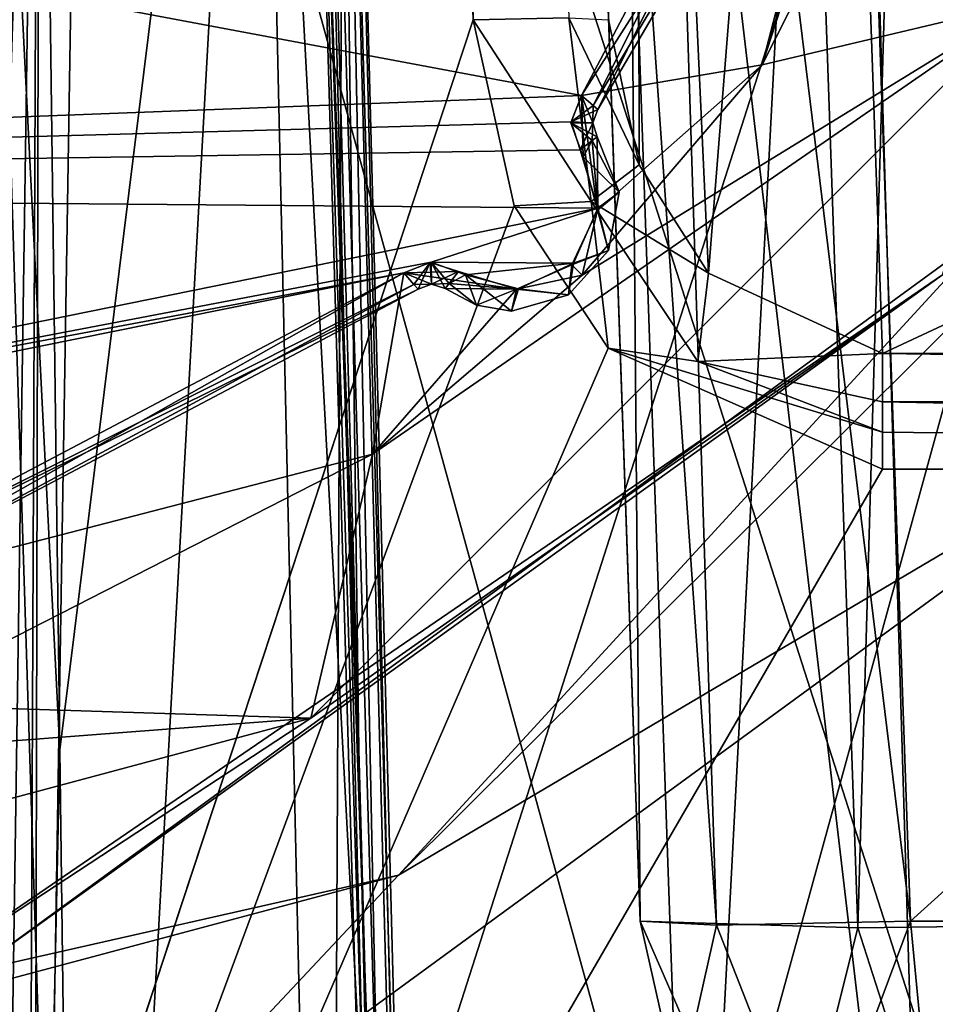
# Model space of a CAD drawing. Header units: inches. Extents: x -10 to 10, y -2.3 to 4.3.
# Tile 607 of 656: x -2.496 to -2.158, y 0.138 to 0.502. Entities that reach past the tile are written whole.
import ezdxf

# ---------------------------------------------------------------- set-up
doc = ezdxf.new("R2010")
doc.units = ezdxf.units.IN
doc.header["$LTSCALE"] = 65.185185
doc.header["$MEASUREMENT"] = 0
for name, color, linetype in [('11790', 7, 'CONTINUOUS'), ('11887', 7, 'CONTINUOUS'), ('11891', 7, 'CONTINUOUS'), ('11892', 7, 'CONTINUOUS'), ('11893', 7, 'CONTINUOUS'), ('11894', 7, 'CONTINUOUS'), ('11914', 7, 'CONTINUOUS'), ('11915', 7, 'CONTINUOUS'), ('11916', 7, 'CONTINUOUS'), ('11917', 7, 'CONTINUOUS'), ('11918', 7, 'CONTINUOUS'), ('11919', 7, 'CONTINUOUS'), ('11920', 7, 'CONTINUOUS'), ('11921', 7, 'CONTINUOUS'), ('11960', 7, 'CONTINUOUS'), ('11961', 7, 'CONTINUOUS'), ('11962', 7, 'CONTINUOUS'), ('11963', 7, 'CONTINUOUS'), ('11964', 7, 'CONTINUOUS'), ('11965', 7, 'CONTINUOUS'), ('11966', 7, 'CONTINUOUS'), ('12142', 7, 'CONTINUOUS'), ('12143', 7, 'CONTINUOUS'), ('12144', 7, 'CONTINUOUS'), ('12145', 7, 'CONTINUOUS'), ('12176', 7, 'CONTINUOUS'), ('12221', 7, 'CONTINUOUS'), ('12222', 7, 'CONTINUOUS'), ('5902', 7, 'CONTINUOUS'), ('5905', 7, 'CONTINUOUS'), ('5913', 7, 'CONTINUOUS'), ('5914', 7, 'CONTINUOUS'), ('5917', 7, 'CONTINUOUS'), ('5918', 7, 'CONTINUOUS'), ('674', 7, 'CONTINUOUS'), ('675', 7, 'CONTINUOUS'), ('676', 7, 'CONTINUOUS'), ('6895', 7, 'CONTINUOUS'), ('6898', 7, 'CONTINUOUS'), ('6899', 7, 'CONTINUOUS'), ('6902', 7, 'CONTINUOUS'), ('6910', 7, 'CONTINUOUS'), ('6911', 7, 'CONTINUOUS'), ('695', 7, 'CONTINUOUS'), ('8585', 7, 'CONTINUOUS'), ('8594', 7, 'CONTINUOUS'), ('9749', 7, 'CONTINUOUS'), ('9756', 7, 'CONTINUOUS'), ('9757', 7, 'CONTINUOUS'), ('9758', 7, 'CONTINUOUS'), ('9791', 7, 'CONTINUOUS'), ('9894', 7, 'CONTINUOUS')]:
    doc.layers.add(name, color=color, linetype=linetype)

msp = doc.modelspace()

# ---------------------------------------------------------------- linework, layer by layer
at = {"layer": '11790', "linetype": 'Continuous'}
msp.add_3dface([(-2.48158, 0.05218, 9.63719), (-1.85617, -0.36171, 9.65166), (-2.05467, 0.36413, 9.6263), (-2.48158, 0.05218, 9.63719)], dxfattribs=at)
at = {"layer": '11887', "linetype": 'Continuous'}
for points in [[(-2.35609, 0.18595, 9.66152), (-2.06695, 0.47361, 9.65058), (-2.13632, 0.42519, 9.72278), (-2.35609, 0.18595, 9.66152)], [(-2.35609, 0.18595, 9.66152), (-2.05467, 0.36413, 9.6263), (-2.06695, 0.47361, 9.65058), (-2.35609, 0.18595, 9.66152)], [(-2.51312, 0.15043, 9.73365), (-2.35609, 0.18595, 9.66152), (-2.13632, 0.42519, 9.72278), (-2.51312, 0.15043, 9.73365)], [(-2.48158, 0.05218, 9.63719), (-2.05467, 0.36413, 9.6263), (-2.35609, 0.18595, 9.66152), (-2.48158, 0.05218, 9.63719)], [(-2.74995, 0.08078, 9.66552), (-2.35609, 0.18595, 9.66152), (-2.51312, 0.15043, 9.73365), (-2.74995, 0.08078, 9.66552)], [(-2.74995, 0.08078, 9.66552), (-2.48158, 0.05218, 9.63719), (-2.35609, 0.18595, 9.66152), (-2.74995, 0.08078, 9.66552)]]:
    msp.add_3dface(points, dxfattribs=at)
at = {"layer": '11891', "linetype": 'Continuous'}
for points in [[(-2.22179, 0.48546, 9.95), (-2.09657, 0.87, 9.95), (-2.16272, 0.71264, 9.95), (-2.22179, 0.48546, 9.95)], [(-2.28852, 0.47414, 9.95), (-2.22179, 0.48546, 9.95), (-2.16272, 0.71264, 9.95), (-2.28852, 0.47414, 9.95)], [(-2.2826, 0.43175, 9.95), (-2.22179, 0.48546, 9.95), (-2.28852, 0.47414, 9.95), (-2.2826, 0.43175, 9.95)], [(-2.28827, 0.40764, 9.95), (-2.22179, 0.48546, 9.95), (-2.2826, 0.43175, 9.95), (-2.28827, 0.40764, 9.95)], [(-2.29246, 0.46404, 9.95), (-2.28787, 0.45139, 9.95), (-2.28852, 0.47414, 9.95), (-2.29246, 0.46404, 9.95)], [(-2.28787, 0.45139, 9.95), (-2.2826, 0.43175, 9.95), (-2.28852, 0.47414, 9.95), (-2.28787, 0.45139, 9.95)], [(-2.29214, 0.41152, 9.95), (-2.28827, 0.40764, 9.95), (-2.2826, 0.43175, 9.95), (-2.29214, 0.41152, 9.95)], [(-2.34441, 0.41237, 9.95), (-2.35414, 0.40852, 9.95), (-2.33396, 0.40905, 9.95), (-2.34441, 0.41237, 9.95)], [(-2.31249, 0.40249, 9.95), (-2.28827, 0.40764, 9.95), (-2.29214, 0.41152, 9.95), (-2.31249, 0.40249, 9.95)], [(-2.59264, 0.28272, 9.95), (-2.36569, 0.34156, 9.95), (-2.35414, 0.40852, 9.95), (-2.59264, 0.28272, 9.95)], [(-2.35414, 0.40852, 9.95), (-2.36569, 0.34156, 9.95), (-2.31249, 0.40249, 9.95), (-2.35414, 0.40852, 9.95)], [(-2.36569, 0.34156, 9.95), (-2.28827, 0.40764, 9.95), (-2.31249, 0.40249, 9.95), (-2.36569, 0.34156, 9.95)], [(-2.33396, 0.40905, 9.95), (-2.35414, 0.40852, 9.95), (-2.31249, 0.40249, 9.95), (-2.33396, 0.40905, 9.95)], [(-2.54684, 0.249, 9.95), (-2.36569, 0.34156, 9.95), (-2.59264, 0.28272, 9.95), (-2.54684, 0.249, 9.95)]]:
    msp.add_3dface(points, dxfattribs=at)
at = {"layer": '11892', "linetype": 'Continuous'}
for points in [[(-2.0271, 0.87, 9.92193), (-2.22179, 0.48546, 9.95), (-2.12395, 0.50855, 9.92193), (-2.0271, 0.87, 9.92193)], [(-2.0271, 0.87, 9.92193), (-2.09657, 0.87, 9.95), (-2.22179, 0.48546, 9.95), (-2.0271, 0.87, 9.92193)], [(-2.12395, 0.50855, 9.92193), (-2.38855, 0.24395, 9.92193), (-2.15503, 0.40786, 9.85349), (-2.12395, 0.50855, 9.92193)], [(-2.36569, 0.34156, 9.95), (-2.38855, 0.24395, 9.92193), (-2.12395, 0.50855, 9.92193), (-2.36569, 0.34156, 9.95)], [(-2.28827, 0.40764, 9.95), (-2.36569, 0.34156, 9.95), (-2.12395, 0.50855, 9.92193), (-2.28827, 0.40764, 9.95)], [(-2.22179, 0.48546, 9.95), (-2.28827, 0.40764, 9.95), (-2.12395, 0.50855, 9.92193), (-2.22179, 0.48546, 9.95)], [(-2.15503, 0.40786, 9.85349), (-2.38855, 0.24395, 9.92193), (-2.5345, 0.14811, 9.85349), (-2.15503, 0.40786, 9.85349)], [(-2.36569, 0.34156, 9.95), (-2.54684, 0.249, 9.95), (-2.38855, 0.24395, 9.92193), (-2.36569, 0.34156, 9.95)], [(-2.54684, 0.249, 9.95), (-2.74743, 0.21658, 9.95), (-2.38855, 0.24395, 9.92193), (-2.54684, 0.249, 9.95)], [(-2.38855, 0.24395, 9.92193), (-2.75, 0.1471, 9.92193), (-2.5345, 0.14811, 9.85349), (-2.38855, 0.24395, 9.92193)], [(-2.74743, 0.21658, 9.95), (-2.75, 0.1471, 9.92193), (-2.38855, 0.24395, 9.92193), (-2.74743, 0.21658, 9.95)]]:
    msp.add_3dface(points, dxfattribs=at)
at = {"layer": '11893', "linetype": 'Continuous'}
for points in [[(-2.51312, 0.15043, 9.73365), (-2.13632, 0.42519, 9.72278), (-2.15503, 0.40786, 9.85349), (-2.51312, 0.15043, 9.73365)], [(-2.51312, 0.15043, 9.73365), (-2.15503, 0.40786, 9.85349), (-2.5345, 0.14811, 9.85349), (-2.51312, 0.15043, 9.73365)]]:
    msp.add_3dface(points, dxfattribs=at)
at = {"layer": '11894', "linetype": 'Continuous'}
for points in [[(-2.59264, 0.28272, 9.95), (-2.35414, 0.40852, 9.95), (-2.59057, 0.27499, 9.958), (-2.59264, 0.28272, 9.95)], [(-2.59057, 0.27499, 9.958), (-2.35414, 0.40852, 9.95), (-2.35046, 0.40423, 9.95234), (-2.59057, 0.27499, 9.958)], [(-2.34893, 0.40245, 9.958), (-2.59057, 0.27499, 9.958), (-2.35046, 0.40423, 9.95234), (-2.34893, 0.40245, 9.958)]]:
    msp.add_3dface(points, dxfattribs=at)
at = {"layer": '11914', "linetype": 'Continuous'}
for points in [[(-2.28852, 0.47414, 9.95), (-2.16272, 0.71264, 9.95), (-2.28423, 0.47046, 9.95234), (-2.28852, 0.47414, 9.95)], [(-2.28423, 0.47046, 9.95234), (-2.16272, 0.71264, 9.95), (-2.28245, 0.46893, 9.958), (-2.28423, 0.47046, 9.95234)], [(-2.28245, 0.46893, 9.958), (-2.16272, 0.71264, 9.95), (-2.1723, 0.65617, 9.958), (-2.28245, 0.46893, 9.958)]]:
    msp.add_3dface(points, dxfattribs=at)
at = {"layer": '11915', "linetype": 'Continuous'}
for points in [[(-2.29246, 0.46404, 9.95), (-2.28852, 0.47414, 9.95), (-2.28438, 0.46394, 9.958), (-2.29246, 0.46404, 9.95)], [(-2.28852, 0.47414, 9.95), (-2.28423, 0.47046, 9.95234), (-2.28438, 0.46394, 9.958), (-2.28852, 0.47414, 9.95)], [(-2.28423, 0.47046, 9.95234), (-2.28245, 0.46893, 9.958), (-2.28438, 0.46394, 9.958), (-2.28423, 0.47046, 9.95234)], [(-2.28272, 0.45884, 9.958), (-2.29246, 0.46404, 9.95), (-2.28438, 0.46394, 9.958), (-2.28272, 0.45884, 9.958)], [(-2.28457, 0.45741, 9.95234), (-2.29246, 0.46404, 9.95), (-2.28272, 0.45884, 9.958), (-2.28457, 0.45741, 9.95234)], [(-2.28787, 0.45139, 9.95), (-2.29246, 0.46404, 9.95), (-2.28457, 0.45741, 9.95234), (-2.28787, 0.45139, 9.95)]]:
    msp.add_3dface(points, dxfattribs=at)
at = {"layer": '11916', "linetype": 'Continuous'}
for points in [[(-2.28457, 0.45741, 9.95234), (-2.28272, 0.45884, 9.958), (-2.2746, 0.4384, 9.958), (-2.28457, 0.45741, 9.95234)], [(-2.28787, 0.45139, 9.95), (-2.28457, 0.45741, 9.95234), (-2.2746, 0.4384, 9.958), (-2.28787, 0.45139, 9.95)], [(-2.2826, 0.43175, 9.95), (-2.28787, 0.45139, 9.95), (-2.2746, 0.4384, 9.958), (-2.2826, 0.43175, 9.95)], [(-2.27851, 0.41675, 9.958), (-2.2826, 0.43175, 9.95), (-2.2746, 0.4384, 9.958), (-2.27851, 0.41675, 9.958)], [(-2.29214, 0.41152, 9.95), (-2.2826, 0.43175, 9.95), (-2.27851, 0.41675, 9.958), (-2.29214, 0.41152, 9.95)], [(-2.29327, 0.40045, 9.958), (-2.29214, 0.41152, 9.95), (-2.27851, 0.41675, 9.958), (-2.29327, 0.40045, 9.958)], [(-2.31249, 0.40249, 9.95), (-2.29214, 0.41152, 9.95), (-2.29327, 0.40045, 9.958), (-2.31249, 0.40249, 9.95)], [(-2.33396, 0.40905, 9.95), (-2.31249, 0.40249, 9.95), (-2.33741, 0.40457, 9.95234), (-2.33396, 0.40905, 9.95)], [(-2.33741, 0.40457, 9.95234), (-2.31249, 0.40249, 9.95), (-2.33884, 0.40272, 9.958), (-2.33741, 0.40457, 9.95234)], [(-2.33884, 0.40272, 9.958), (-2.31249, 0.40249, 9.95), (-2.32732, 0.39654, 9.958), (-2.33884, 0.40272, 9.958)], [(-2.32732, 0.39654, 9.958), (-2.31249, 0.40249, 9.95), (-2.31442, 0.3944, 9.958), (-2.32732, 0.39654, 9.958)], [(-2.31442, 0.3944, 9.958), (-2.31249, 0.40249, 9.95), (-2.29327, 0.40045, 9.958), (-2.31442, 0.3944, 9.958)]]:
    msp.add_3dface(points, dxfattribs=at)
at = {"layer": '11917', "linetype": 'Continuous'}
for points in [[(-2.35414, 0.40852, 9.95), (-2.34441, 0.41237, 9.95), (-2.35046, 0.40423, 9.95234), (-2.35414, 0.40852, 9.95)], [(-2.34441, 0.41237, 9.95), (-2.34893, 0.40245, 9.958), (-2.35046, 0.40423, 9.95234), (-2.34441, 0.41237, 9.95)], [(-2.34893, 0.40245, 9.958), (-2.34441, 0.41237, 9.95), (-2.34394, 0.40438, 9.958), (-2.34893, 0.40245, 9.958)], [(-2.34441, 0.41237, 9.95), (-2.33396, 0.40905, 9.95), (-2.34394, 0.40438, 9.958), (-2.34441, 0.41237, 9.95)], [(-2.33396, 0.40905, 9.95), (-2.33741, 0.40457, 9.95234), (-2.34394, 0.40438, 9.958), (-2.33396, 0.40905, 9.95)], [(-2.33741, 0.40457, 9.95234), (-2.33884, 0.40272, 9.958), (-2.34394, 0.40438, 9.958), (-2.33741, 0.40457, 9.95234)]]:
    msp.add_3dface(points, dxfattribs=at)
at = {"layer": '11918', "linetype": 'Continuous'}
for points in [[(-2.34893, 0.40245, 10.127), (-2.34394, 0.40438, 9.958), (-2.34394, 0.40438, 10.127), (-2.34893, 0.40245, 10.127)], [(-2.34893, 0.40245, 9.958), (-2.34394, 0.40438, 9.958), (-2.34893, 0.40245, 10.127), (-2.34893, 0.40245, 9.958)], [(-2.34394, 0.40438, 9.958), (-2.33884, 0.40272, 9.958), (-2.34394, 0.40438, 10.127), (-2.34394, 0.40438, 9.958)], [(-2.33884, 0.40272, 9.958), (-2.33884, 0.40272, 10.127), (-2.34394, 0.40438, 10.127), (-2.33884, 0.40272, 9.958)]]:
    msp.add_3dface(points, dxfattribs=at)
at = {"layer": '11919', "linetype": 'Continuous'}
for points in [[(-2.35414, 0.40852, 10.135), (-2.34394, 0.40438, 10.127), (-2.34404, 0.41246, 10.135), (-2.35414, 0.40852, 10.135)], [(-2.33139, 0.40787, 10.135), (-2.34404, 0.41246, 10.135), (-2.33741, 0.40457, 10.13266), (-2.33139, 0.40787, 10.135)], [(-2.34404, 0.41246, 10.135), (-2.33884, 0.40272, 10.127), (-2.33741, 0.40457, 10.13266), (-2.34404, 0.41246, 10.135)], [(-2.34394, 0.40438, 10.127), (-2.33884, 0.40272, 10.127), (-2.34404, 0.41246, 10.135), (-2.34394, 0.40438, 10.127)], [(-2.35046, 0.40423, 10.13266), (-2.34394, 0.40438, 10.127), (-2.35414, 0.40852, 10.135), (-2.35046, 0.40423, 10.13266)], [(-2.34893, 0.40245, 10.127), (-2.34394, 0.40438, 10.127), (-2.35046, 0.40423, 10.13266), (-2.34893, 0.40245, 10.127)]]:
    msp.add_3dface(points, dxfattribs=at)
at = {"layer": '11920', "linetype": 'Continuous'}
for points in [[(-2.35046, 0.40423, 10.13266), (-2.35414, 0.40852, 10.135), (-2.59264, 0.28272, 10.135), (-2.35046, 0.40423, 10.13266)], [(-2.34893, 0.40245, 10.127), (-2.35046, 0.40423, 10.13266), (-2.59264, 0.28272, 10.135), (-2.34893, 0.40245, 10.127)], [(-2.59057, 0.27499, 10.127), (-2.34893, 0.40245, 10.127), (-2.59264, 0.28272, 10.135), (-2.59057, 0.27499, 10.127)]]:
    msp.add_3dface(points, dxfattribs=at)
at = {"layer": '11921', "linetype": 'Continuous'}
for points in [[(-2.34893, 0.40245, 9.958), (-2.34893, 0.40245, 10.127), (-2.59057, 0.27499, 10.127), (-2.34893, 0.40245, 9.958)], [(-2.59057, 0.27499, 9.958), (-2.34893, 0.40245, 9.958), (-2.59057, 0.27499, 10.127), (-2.59057, 0.27499, 9.958)]]:
    msp.add_3dface(points, dxfattribs=at)
at = {"layer": '11960', "linetype": 'Continuous'}
for points in [[(-2.28852, 0.47414, 10.135), (-2.1723, 0.65617, 10.127), (-2.16272, 0.71264, 10.135), (-2.28852, 0.47414, 10.135)], [(-2.28423, 0.47046, 10.13266), (-2.1723, 0.65617, 10.127), (-2.28852, 0.47414, 10.135), (-2.28423, 0.47046, 10.13266)], [(-2.28245, 0.46893, 10.127), (-2.1723, 0.65617, 10.127), (-2.28423, 0.47046, 10.13266), (-2.28245, 0.46893, 10.127)]]:
    msp.add_3dface(points, dxfattribs=at)
at = {"layer": '11961', "linetype": 'Continuous'}
for points in [[(-2.1723, 0.65617, 9.958), (-2.1723, 0.65617, 10.127), (-2.28245, 0.46893, 10.127), (-2.1723, 0.65617, 9.958)], [(-2.28245, 0.46893, 9.958), (-2.1723, 0.65617, 9.958), (-2.28245, 0.46893, 10.127), (-2.28245, 0.46893, 9.958)]]:
    msp.add_3dface(points, dxfattribs=at)
at = {"layer": '11962', "linetype": 'Continuous'}
for points in [[(-2.28438, 0.46394, 9.958), (-2.28245, 0.46893, 9.958), (-2.28438, 0.46394, 10.127), (-2.28438, 0.46394, 9.958)], [(-2.28245, 0.46893, 9.958), (-2.28245, 0.46893, 10.127), (-2.28438, 0.46394, 10.127), (-2.28245, 0.46893, 9.958)], [(-2.28272, 0.45884, 10.127), (-2.28438, 0.46394, 9.958), (-2.28438, 0.46394, 10.127), (-2.28272, 0.45884, 10.127)], [(-2.28272, 0.45884, 9.958), (-2.28438, 0.46394, 9.958), (-2.28272, 0.45884, 10.127), (-2.28272, 0.45884, 9.958)]]:
    msp.add_3dface(points, dxfattribs=at)
at = {"layer": '11963', "linetype": 'Continuous'}
for points in [[(-2.28423, 0.47046, 10.13266), (-2.28852, 0.47414, 10.135), (-2.29237, 0.46441, 10.135), (-2.28423, 0.47046, 10.13266)], [(-2.28245, 0.46893, 10.127), (-2.28423, 0.47046, 10.13266), (-2.29237, 0.46441, 10.135), (-2.28245, 0.46893, 10.127)], [(-2.28438, 0.46394, 10.127), (-2.28245, 0.46893, 10.127), (-2.29237, 0.46441, 10.135), (-2.28438, 0.46394, 10.127)], [(-2.28905, 0.45396, 10.135), (-2.28438, 0.46394, 10.127), (-2.29237, 0.46441, 10.135), (-2.28905, 0.45396, 10.135)], [(-2.28457, 0.45741, 10.13266), (-2.28438, 0.46394, 10.127), (-2.28905, 0.45396, 10.135), (-2.28457, 0.45741, 10.13266)], [(-2.28272, 0.45884, 10.127), (-2.28438, 0.46394, 10.127), (-2.28457, 0.45741, 10.13266), (-2.28272, 0.45884, 10.127)]]:
    msp.add_3dface(points, dxfattribs=at)
at = {"layer": '11964', "linetype": 'Continuous'}
for points in [[(-2.28272, 0.45884, 10.127), (-2.28457, 0.45741, 10.13266), (-2.28249, 0.43249, 10.135), (-2.28272, 0.45884, 10.127)], [(-2.2746, 0.4384, 10.127), (-2.28272, 0.45884, 10.127), (-2.28249, 0.43249, 10.135), (-2.2746, 0.4384, 10.127)], [(-2.28457, 0.45741, 10.13266), (-2.28905, 0.45396, 10.135), (-2.28249, 0.43249, 10.135), (-2.28457, 0.45741, 10.13266)], [(-2.27851, 0.41675, 10.127), (-2.2746, 0.4384, 10.127), (-2.28249, 0.43249, 10.135), (-2.27851, 0.41675, 10.127)], [(-2.29152, 0.41214, 10.135), (-2.27851, 0.41675, 10.127), (-2.28249, 0.43249, 10.135), (-2.29152, 0.41214, 10.135)], [(-2.29327, 0.40045, 10.127), (-2.27851, 0.41675, 10.127), (-2.29152, 0.41214, 10.135), (-2.29327, 0.40045, 10.127)], [(-2.31175, 0.4026, 10.135), (-2.29327, 0.40045, 10.127), (-2.29152, 0.41214, 10.135), (-2.31175, 0.4026, 10.135)], [(-2.33139, 0.40787, 10.135), (-2.33741, 0.40457, 10.13266), (-2.32732, 0.39654, 10.127), (-2.33139, 0.40787, 10.135)], [(-2.33139, 0.40787, 10.135), (-2.31442, 0.3944, 10.127), (-2.31175, 0.4026, 10.135), (-2.33139, 0.40787, 10.135)], [(-2.31442, 0.3944, 10.127), (-2.33139, 0.40787, 10.135), (-2.32732, 0.39654, 10.127), (-2.31442, 0.3944, 10.127)], [(-2.33741, 0.40457, 10.13266), (-2.33884, 0.40272, 10.127), (-2.32732, 0.39654, 10.127), (-2.33741, 0.40457, 10.13266)], [(-2.31442, 0.3944, 10.127), (-2.29327, 0.40045, 10.127), (-2.31175, 0.4026, 10.135), (-2.31442, 0.3944, 10.127)]]:
    msp.add_3dface(points, dxfattribs=at)
at = {"layer": '11965', "linetype": 'Continuous'}
for points in [[(-2.28272, 0.45884, 9.958), (-2.28272, 0.45884, 10.127), (-2.2746, 0.4384, 10.127), (-2.28272, 0.45884, 9.958)], [(-2.2746, 0.4384, 9.958), (-2.28272, 0.45884, 9.958), (-2.2746, 0.4384, 10.127), (-2.2746, 0.4384, 9.958)], [(-2.2746, 0.4384, 9.958), (-2.2746, 0.4384, 10.127), (-2.27851, 0.41675, 10.127), (-2.2746, 0.4384, 9.958)], [(-2.27851, 0.41675, 9.958), (-2.2746, 0.4384, 9.958), (-2.27851, 0.41675, 10.127), (-2.27851, 0.41675, 9.958)], [(-2.27851, 0.41675, 9.958), (-2.27851, 0.41675, 10.127), (-2.29327, 0.40045, 10.127), (-2.27851, 0.41675, 9.958)], [(-2.29327, 0.40045, 9.958), (-2.27851, 0.41675, 9.958), (-2.29327, 0.40045, 10.127), (-2.29327, 0.40045, 9.958)], [(-2.33884, 0.40272, 10.127), (-2.32732, 0.39654, 9.958), (-2.32732, 0.39654, 10.127), (-2.33884, 0.40272, 10.127)], [(-2.33884, 0.40272, 9.958), (-2.32732, 0.39654, 9.958), (-2.33884, 0.40272, 10.127), (-2.33884, 0.40272, 9.958)], [(-2.29327, 0.40045, 9.958), (-2.29327, 0.40045, 10.127), (-2.31442, 0.3944, 10.127), (-2.29327, 0.40045, 9.958)], [(-2.31442, 0.3944, 9.958), (-2.29327, 0.40045, 9.958), (-2.31442, 0.3944, 10.127), (-2.31442, 0.3944, 9.958)], [(-2.31442, 0.3944, 9.958), (-2.31442, 0.3944, 10.127), (-2.32732, 0.39654, 10.127), (-2.31442, 0.3944, 9.958)], [(-2.32732, 0.39654, 9.958), (-2.31442, 0.3944, 9.958), (-2.32732, 0.39654, 10.127), (-2.32732, 0.39654, 9.958)]]:
    msp.add_3dface(points, dxfattribs=at)
at = {"layer": '11966', "linetype": 'Continuous'}
for points in [[(-3.32356, 0.66828, 10.135), (-2.28852, 0.47414, 10.135), (-2.16272, 0.71264, 10.135), (-3.32356, 0.66828, 10.135)], [(-3.32356, 0.66828, 10.135), (-3.17992, 0.44008, 10.135), (-2.28852, 0.47414, 10.135), (-3.32356, 0.66828, 10.135)], [(-2.28852, 0.47414, 10.135), (-3.17992, 0.44008, 10.135), (-2.29237, 0.46441, 10.135), (-2.28852, 0.47414, 10.135)], [(-3.17992, 0.44008, 10.135), (-2.28905, 0.45396, 10.135), (-2.29237, 0.46441, 10.135), (-3.17992, 0.44008, 10.135)], [(-2.28905, 0.45396, 10.135), (-3.17992, 0.44008, 10.135), (-2.28249, 0.43249, 10.135), (-2.28905, 0.45396, 10.135)], [(-3.17992, 0.44008, 10.135), (-2.95172, 0.29644, 10.135), (-2.28249, 0.43249, 10.135), (-3.17992, 0.44008, 10.135)], [(-2.95172, 0.29644, 10.135), (-2.34404, 0.41246, 10.135), (-2.28249, 0.43249, 10.135), (-2.95172, 0.29644, 10.135)], [(-2.34404, 0.41246, 10.135), (-2.29152, 0.41214, 10.135), (-2.28249, 0.43249, 10.135), (-2.34404, 0.41246, 10.135)], [(-2.35414, 0.40852, 10.135), (-2.34404, 0.41246, 10.135), (-2.95172, 0.29644, 10.135), (-2.35414, 0.40852, 10.135)], [(-2.34404, 0.41246, 10.135), (-2.33139, 0.40787, 10.135), (-2.29152, 0.41214, 10.135), (-2.34404, 0.41246, 10.135)], [(-2.33139, 0.40787, 10.135), (-2.31175, 0.4026, 10.135), (-2.29152, 0.41214, 10.135), (-2.33139, 0.40787, 10.135)], [(-2.35414, 0.40852, 10.135), (-2.95172, 0.29644, 10.135), (-2.94326, 0.28966, 10.135), (-2.35414, 0.40852, 10.135)], [(-2.59264, 0.28272, 10.135), (-2.35414, 0.40852, 10.135), (-2.94326, 0.28966, 10.135), (-2.59264, 0.28272, 10.135)]]:
    msp.add_3dface(points, dxfattribs=at)
at = {"layer": '12142', "linetype": 'Continuous'}
for points in [[(-2.26688, 0.16889, -3.99205), (-2.18636, 0.16637, -4.18628), (-2.2153, 0.05083, -3.99205), (-2.26688, 0.16889, -3.99205)], [(-2.18636, 0.16637, -4.18628), (-1.99205, 0.16889, -4.26688), (-2.14868, 0.04911, -4.14868), (-2.18636, 0.16637, -4.18628)], [(-2.2153, 0.05083, -3.99205), (-2.18636, 0.16637, -4.18628), (-2.14868, 0.04911, -4.14868), (-2.2153, 0.05083, -3.99205)]]:
    msp.add_3dface(points, dxfattribs=at)
at = {"layer": '12143', "linetype": 'Continuous'}
for points in [[(-2.26688, 0.16889, -3.21904), (-2.26688, 0.16889, -3.99205), (-2.2153, 0.05083, -3.99205), (-2.26688, 0.16889, -3.21904)], [(-2.26688, 0.16889, -3.21904), (-2.2153, 0.05083, -3.99205), (-2.25249, 0.10526, -3.2252), (-2.26688, 0.16889, -3.21904)]]:
    msp.add_3dface(points, dxfattribs=at)
at = {"layer": '12144', "linetype": 'Continuous'}
for points in [[(-2.26688, 0.16889, -3.21904), (-2.25249, 0.10526, -3.2252), (-2.23864, 0.16745, -3.1495), (-2.26688, 0.16889, -3.21904)], [(-2.23864, 0.16745, -3.1495), (-2.25249, 0.10526, -3.2252), (-2.20214, 0.07437, -3.16602), (-2.23864, 0.16745, -3.1495)], [(-2.16694, 0.16889, -3.1191), (-2.23864, 0.16745, -3.1495), (-2.20214, 0.07437, -3.16602), (-2.16694, 0.16889, -3.1191)], [(-2.16104, 0.10681, -3.13283), (-2.16694, 0.16889, -3.1191), (-2.20214, 0.07437, -3.16602), (-2.16104, 0.10681, -3.13283)]]:
    msp.add_3dface(points, dxfattribs=at)
at = {"layer": '12145', "linetype": 'Continuous'}
for points in [[(-2.29474, 0.96669, -3.19118), (-2.26688, 0.16889, -3.21904), (-2.23864, 0.16745, -3.1495), (-2.29474, 0.96669, -3.19118)], [(-2.29474, 0.96669, -3.19118), (-2.23864, 0.16745, -3.1495), (-2.26434, 0.9653, -3.11948), (-2.29474, 0.96669, -3.19118)], [(-2.26434, 0.9653, -3.11948), (-2.16694, 0.16889, -3.1191), (-2.1948, 0.96674, -3.09124), (-2.26434, 0.9653, -3.11948)], [(-2.23864, 0.16745, -3.1495), (-2.16694, 0.16889, -3.1191), (-2.26434, 0.9653, -3.11948), (-2.23864, 0.16745, -3.1495)]]:
    msp.add_3dface(points, dxfattribs=at)
at = {"layer": '12176', "linetype": 'Continuous'}
for points in [[(-2.16694, 0.16889, -3.1191), (-1.28373, 0.96674, -3.09124), (-2.1948, 0.96674, -3.09124), (-2.16694, 0.16889, -3.1191)], [(-1.25587, 0.16889, -3.1191), (-1.28373, 0.96674, -3.09124), (-2.16694, 0.16889, -3.1191), (-1.25587, 0.16889, -3.1191)]]:
    msp.add_3dface(points, dxfattribs=at)
at = {"layer": '12221', "linetype": 'Continuous'}
for points in [[(-2.26716, 0.44853, 4.61793), (-2.27852, 0.50212, 4.60573), (-2.26819, 0.98584, 3.50915), (-2.26716, 0.44853, 4.61793)], [(-2.24158, 0.40841, 4.62716), (-2.26716, 0.44853, 4.61793), (-2.26819, 0.98584, 3.50915), (-2.24158, 0.40841, 4.62716)], [(-2.19757, 0.96034, 3.49488), (-2.24158, 0.40841, 4.62716), (-2.26819, 0.98584, 3.50915), (-2.19757, 0.96034, 3.49488)], [(-2.17726, 0.37877, 4.63427), (-2.24158, 0.40841, 4.62716), (-2.19757, 0.96034, 3.49488), (-2.17726, 0.37877, 4.63427)]]:
    msp.add_3dface(points, dxfattribs=at)
at = {"layer": '12222', "linetype": 'Continuous'}
for points in [[(-0.93201, 0.96034, 3.49488), (-2.17726, 0.37877, 4.63427), (-2.19757, 0.96034, 3.49488), (-0.93201, 0.96034, 3.49488)], [(-0.9117, 0.37877, 4.63427), (-2.17726, 0.37877, 4.63427), (-0.93201, 0.96034, 3.49488), (-0.9117, 0.37877, 4.63427)]]:
    msp.add_3dface(points, dxfattribs=at)
at = {"layer": '5902', "linetype": 'Continuous'}
for points in [[(-2.50603, -0.35518, 1.63994), (-2.52616, -0.355, 1.6482), (-2.48862, 0.82088, 1.66961), (-2.50603, -0.35518, 1.63994)], [(-2.52616, -0.355, 1.6482), (-2.51864, 0.2322, 1.6626), (-2.48862, 0.82088, 1.66961), (-2.52616, -0.355, 1.6482)], [(-2.51864, 0.2322, 1.6626), (-2.51107, 0.82079, 1.67726), (-2.48862, 0.82088, 1.66961), (-2.51864, 0.2322, 1.6626)], [(-2.49131, -0.355, 1.62393), (-2.50603, -0.35518, 1.63994), (-2.48862, 0.82088, 1.66961), (-2.49131, -0.355, 1.62393)], [(-2.47224, 0.82079, 1.65247), (-2.49131, -0.355, 1.62393), (-2.48862, 0.82088, 1.66961), (-2.47224, 0.82079, 1.65247)]]:
    msp.add_3dface(points, dxfattribs=at)
at = {"layer": '5905', "linetype": 'Continuous'}
for points in [[(-2.14898, -0.355, 1.031), (-2.49131, -0.355, 1.62393), (-2.47224, 0.82079, 1.65247), (-2.14898, -0.355, 1.031)], [(-2.14898, -0.355, 1.031), (-2.47224, 0.82079, 1.65247), (-2.11473, 0.82079, 1.03325), (-2.14898, -0.355, 1.031)]]:
    msp.add_3dface(points, dxfattribs=at)
at = {"layer": '5913', "linetype": 'Continuous'}
for points in [[(-2.35102, -0.355, 1.70493), (-2.02776, 0.82079, 1.08346), (-2.38527, 0.82079, 1.70268), (-2.35102, -0.355, 1.70493)], [(-2.35102, -0.355, 1.70493), (-2.00869, -0.355, 1.112), (-2.02776, 0.82079, 1.08346), (-2.35102, -0.355, 1.70493)]]:
    msp.add_3dface(points, dxfattribs=at)
at = {"layer": '5914', "linetype": 'Continuous'}
for points in [[(-2.35753, -0.35522, 1.72569), (-2.35102, -0.355, 1.70493), (-2.39192, 0.82088, 1.72544), (-2.35753, -0.35522, 1.72569)], [(-2.35102, -0.355, 1.70493), (-2.38527, 0.82079, 1.70268), (-2.39192, 0.82088, 1.72544), (-2.35102, -0.355, 1.70493)], [(-2.38732, 0.82079, 1.7487), (-2.35753, -0.35522, 1.72569), (-2.39192, 0.82088, 1.72544), (-2.38732, 0.82079, 1.7487)], [(-2.35753, -0.35522, 1.72569), (-2.38732, 0.82079, 1.7487), (-2.37085, 0.2322, 1.74793), (-2.35753, -0.35522, 1.72569)], [(-2.35461, -0.355, 1.74724), (-2.35753, -0.35522, 1.72569), (-2.37085, 0.2322, 1.74793), (-2.35461, -0.355, 1.74724)]]:
    msp.add_3dface(points, dxfattribs=at)
at = {"layer": '5917', "linetype": 'Continuous'}
for points in [[(-2.40834, 0.82079, 1.8848), (-2.48893, 0.82079, 1.92469), (-2.48136, 0.2322, 1.93935), (-2.40834, 0.82079, 1.8848)], [(-2.47384, -0.355, 1.95375), (-2.40834, 0.82079, 1.8848), (-2.48136, 0.2322, 1.93935), (-2.47384, -0.355, 1.95375)], [(-2.47384, -0.355, 1.95375), (-2.38149, -0.355, 1.90088), (-2.40834, 0.82079, 1.8848), (-2.47384, -0.355, 1.95375)], [(-2.38149, -0.355, 1.90088), (-2.345, -0.355, 1.80097), (-2.40834, 0.82079, 1.8848), (-2.38149, -0.355, 1.90088)], [(-2.345, -0.355, 1.80097), (-2.37579, 0.82079, 1.80097), (-2.40834, 0.82079, 1.8848), (-2.345, -0.355, 1.80097)], [(-2.37085, 0.2322, 1.74793), (-2.38732, 0.82079, 1.7487), (-2.37871, 0.82079, 1.77421), (-2.37085, 0.2322, 1.74793)], [(-2.34742, -0.355, 1.77369), (-2.35461, -0.355, 1.74724), (-2.37871, 0.82079, 1.77421), (-2.34742, -0.355, 1.77369)], [(-2.35461, -0.355, 1.74724), (-2.37085, 0.2322, 1.74793), (-2.37871, 0.82079, 1.77421), (-2.35461, -0.355, 1.74724)], [(-2.34742, -0.355, 1.77369), (-2.37871, 0.82079, 1.77421), (-2.37579, 0.82079, 1.80097), (-2.34742, -0.355, 1.77369)], [(-2.345, -0.355, 1.80097), (-2.34742, -0.355, 1.77369), (-2.37579, 0.82079, 1.80097), (-2.345, -0.355, 1.80097)]]:
    msp.add_3dface(points, dxfattribs=at)
at = {"layer": '5918', "linetype": 'Continuous'}
for points in [[(-2.49397, -0.35518, 1.96201), (-2.47384, -0.355, 1.95375), (-2.51138, 0.82088, 1.93234), (-2.49397, -0.35518, 1.96201)], [(-2.47384, -0.355, 1.95375), (-2.48136, 0.2322, 1.93935), (-2.51138, 0.82088, 1.93234), (-2.47384, -0.355, 1.95375)], [(-2.50869, -0.355, 1.97802), (-2.49397, -0.35518, 1.96201), (-2.51138, 0.82088, 1.93234), (-2.50869, -0.355, 1.97802)], [(-2.48136, 0.2322, 1.93935), (-2.48893, 0.82079, 1.92469), (-2.51138, 0.82088, 1.93234), (-2.48136, 0.2322, 1.93935)]]:
    msp.add_3dface(points, dxfattribs=at)
at = {"layer": '674', "linetype": 'Continuous'}
for points in [[(-2.24717, -0.08105, 0.225), (-2.16047, -0.08105, 0.54858), (-2.28376, 0.96674, 0.22501), (-2.24717, -0.08105, 0.225)], [(-2.28376, 0.96674, 0.22501), (-2.16047, -0.08105, 0.54858), (-2.19215, 0.96674, 0.56688), (-2.28376, 0.96674, 0.22501)], [(-2.16047, -0.08105, 0.54858), (-1.92358, -0.08105, 0.78547), (-2.19215, 0.96674, 0.56688), (-2.16047, -0.08105, 0.54858)], [(-2.19215, 0.96674, 0.56688), (-1.92358, -0.08105, 0.78547), (-1.94188, 0.96674, 0.81715), (-2.19215, 0.96674, 0.56688)]]:
    msp.add_3dface(points, dxfattribs=at)
at = {"layer": '675', "linetype": 'Continuous'}
for points in [[(-2.24717, -0.08105, -0.225), (-2.24717, -0.08105, 0.225), (-2.28376, 0.96674, 0.22501), (-2.24717, -0.08105, -0.225)], [(-2.24717, -0.08105, -0.225), (-2.28376, 0.96674, 0.22501), (-2.28376, 0.96674, -0.22502), (-2.24717, -0.08105, -0.225)]]:
    msp.add_3dface(points, dxfattribs=at)
at = {"layer": '676', "linetype": 'Continuous'}
for points in [[(-2.24717, -0.08105, -0.225), (-2.28376, 0.96674, -0.22502), (-2.19215, 0.96674, -0.56688), (-2.24717, -0.08105, -0.225)], [(-2.16047, -0.08105, -0.54858), (-2.24717, -0.08105, -0.225), (-2.19215, 0.96674, -0.56688), (-2.16047, -0.08105, -0.54858)], [(-1.94188, 0.96674, -0.81715), (-2.16047, -0.08105, -0.54858), (-2.19215, 0.96674, -0.56688), (-1.94188, 0.96674, -0.81715)], [(-1.92358, -0.08105, -0.78547), (-2.16047, -0.08105, -0.54858), (-1.94188, 0.96674, -0.81715), (-1.92358, -0.08105, -0.78547)]]:
    msp.add_3dface(points, dxfattribs=at)
at = {"layer": '6895', "linetype": 'Continuous'}
for points in [[(-2.49396, -0.35523, -1.96005), (-2.50869, -0.355, -1.97607), (-2.51138, 0.82088, -1.93039), (-2.49396, -0.35523, -1.96005)], [(-2.48893, 0.82079, -1.92274), (-2.49396, -0.35523, -1.96005), (-2.51138, 0.82088, -1.93039), (-2.48893, 0.82079, -1.92274)], [(-2.49396, -0.35523, -1.96005), (-2.48893, 0.82079, -1.92274), (-2.48136, 0.2322, -1.9374), (-2.49396, -0.35523, -1.96005)], [(-2.47384, -0.355, -1.9518), (-2.49396, -0.35523, -1.96005), (-2.48136, 0.2322, -1.9374), (-2.47384, -0.355, -1.9518)]]:
    msp.add_3dface(points, dxfattribs=at)
at = {"layer": '6898', "linetype": 'Continuous'}
for points in [[(-2.48136, 0.2322, -1.9374), (-2.48893, 0.82079, -1.92274), (-2.40834, 0.82079, -1.88285), (-2.48136, 0.2322, -1.9374)], [(-2.47384, -0.355, -1.9518), (-2.48136, 0.2322, -1.9374), (-2.40834, 0.82079, -1.88285), (-2.47384, -0.355, -1.9518)], [(-2.38149, -0.355, -1.89893), (-2.47384, -0.355, -1.9518), (-2.40834, 0.82079, -1.88285), (-2.38149, -0.355, -1.89893)], [(-2.38149, -0.355, -1.89893), (-2.40834, 0.82079, -1.88285), (-2.37579, 0.82079, -1.79903), (-2.38149, -0.355, -1.89893)], [(-2.37871, 0.82079, -1.77226), (-2.38732, 0.82079, -1.74675), (-2.37085, 0.2322, -1.74598), (-2.37871, 0.82079, -1.77226)], [(-2.345, -0.355, -1.79903), (-2.38149, -0.355, -1.89893), (-2.37579, 0.82079, -1.79903), (-2.345, -0.355, -1.79903)], [(-2.35461, -0.355, -1.74529), (-2.34742, -0.355, -1.77174), (-2.37871, 0.82079, -1.77226), (-2.35461, -0.355, -1.74529)], [(-2.35461, -0.355, -1.74529), (-2.37871, 0.82079, -1.77226), (-2.37085, 0.2322, -1.74598), (-2.35461, -0.355, -1.74529)], [(-2.34742, -0.355, -1.77174), (-2.345, -0.355, -1.79903), (-2.37871, 0.82079, -1.77226), (-2.34742, -0.355, -1.77174)], [(-2.345, -0.355, -1.79903), (-2.37579, 0.82079, -1.79903), (-2.37871, 0.82079, -1.77226), (-2.345, -0.355, -1.79903)]]:
    msp.add_3dface(points, dxfattribs=at)
at = {"layer": '6899', "linetype": 'Continuous'}
for points in [[(-2.35753, -0.35518, -1.72373), (-2.35461, -0.355, -1.74529), (-2.39192, 0.82088, -1.72349), (-2.35753, -0.35518, -1.72373)], [(-2.35461, -0.355, -1.74529), (-2.37085, 0.2322, -1.74598), (-2.39192, 0.82088, -1.72349), (-2.35461, -0.355, -1.74529)], [(-2.35102, -0.355, -1.70298), (-2.35753, -0.35518, -1.72373), (-2.39192, 0.82088, -1.72349), (-2.35102, -0.355, -1.70298)], [(-2.38527, 0.82079, -1.70073), (-2.35102, -0.355, -1.70298), (-2.39192, 0.82088, -1.72349), (-2.38527, 0.82079, -1.70073)], [(-2.37085, 0.2322, -1.74598), (-2.38732, 0.82079, -1.74675), (-2.39192, 0.82088, -1.72349), (-2.37085, 0.2322, -1.74598)]]:
    msp.add_3dface(points, dxfattribs=at)
at = {"layer": '6902', "linetype": 'Continuous'}
for points in [[(-2.00869, -0.355, -1.11005), (-2.35102, -0.355, -1.70298), (-2.38527, 0.82079, -1.70073), (-2.00869, -0.355, -1.11005)], [(-2.00869, -0.355, -1.11005), (-2.38527, 0.82079, -1.70073), (-2.02776, 0.82079, -1.08151), (-2.00869, -0.355, -1.11005)]]:
    msp.add_3dface(points, dxfattribs=at)
at = {"layer": '6910', "linetype": 'Continuous'}
for points in [[(-2.49131, -0.355, -1.62198), (-2.14898, -0.355, -1.02905), (-2.11473, 0.82079, -1.0313), (-2.49131, -0.355, -1.62198)], [(-2.49131, -0.355, -1.62198), (-2.11473, 0.82079, -1.0313), (-2.47224, 0.82079, -1.65052), (-2.49131, -0.355, -1.62198)]]:
    msp.add_3dface(points, dxfattribs=at)
at = {"layer": '6911', "linetype": 'Continuous'}
for points in [[(-2.51107, 0.82079, -1.67531), (-2.50603, -0.35522, -1.63799), (-2.48862, 0.82088, -1.66766), (-2.51107, 0.82079, -1.67531)], [(-2.50603, -0.35522, -1.63799), (-2.49131, -0.355, -1.62198), (-2.48862, 0.82088, -1.66766), (-2.50603, -0.35522, -1.63799)], [(-2.49131, -0.355, -1.62198), (-2.47224, 0.82079, -1.65052), (-2.48862, 0.82088, -1.66766), (-2.49131, -0.355, -1.62198)]]:
    msp.add_3dface(points, dxfattribs=at)
at = {"layer": '695', "linetype": 'Continuous'}
for points in [[(-2.16104, 0.10681, -3.13283), (-1.25587, 0.16889, -3.1191), (-2.16694, 0.16889, -3.1191), (-2.16104, 0.10681, -3.13283)], [(-2.02036, 0.1, -3.13588), (-1.25587, 0.16889, -3.1191), (-2.16104, 0.10681, -3.13283), (-2.02036, 0.1, -3.13588)]]:
    msp.add_3dface(points, dxfattribs=at)
at = {"layer": '8585', "linetype": 'Continuous'}
for points in [[(-2.79289, 0.895, 13.9861), (2.79289, 0.895, 13.9861), (-2.79289, -2.305, 13.9861), (-2.79289, 0.895, 13.9861)], [(-2.79289, -2.305, 13.9861), (2.79289, 0.895, 13.9861), (2.79289, -2.305, 13.9861), (-2.79289, -2.305, 13.9861)]]:
    msp.add_3dface(points, dxfattribs=at)
at = {"layer": '8594', "linetype": 'Continuous'}
for points in [[(-2.79289, -2.305, 14.1431), (2.79289, -2.305, 14.1431), (-2.79289, 0.895, 14.1431), (-2.79289, -2.305, 14.1431)], [(-2.79289, 0.895, 14.1431), (2.79289, -2.305, 14.1431), (2.79289, 0.895, 14.1431), (-2.79289, 0.895, 14.1431)]]:
    msp.add_3dface(points, dxfattribs=at)
at = {"layer": '9749', "linetype": 'Continuous'}
for points in [[(-2.49831, 3.27082, 4.55902), (-2.48923, 3.24383, 4.55996), (-2.62939, -0.41025, 4.68756), (-2.49831, 3.27082, 4.55902)], [(-2.48923, 3.24383, 4.55996), (-2.46953, 3.21674, 4.56091), (-2.62939, -0.41025, 4.68756), (-2.48923, 3.24383, 4.55996)], [(-2.62939, -0.41025, 4.68756), (-2.46953, 3.21674, 4.56091), (-2.42328, 3.21674, 4.56091), (-2.62939, -0.41025, 4.68756)], [(-2.32849, 0.50212, 4.6557), (-2.62939, -0.41025, 4.68756), (-2.42328, 3.21674, 4.56091), (-2.32849, 0.50212, 4.6557)], [(-2.65599, -0.4914, 4.6904), (-2.62939, -0.41025, 4.68756), (-2.32849, 0.50212, 4.6557), (-2.65599, -0.4914, 4.6904)], [(-2.31334, 0.43326, 4.65811), (-2.65599, -0.4914, 4.6904), (-2.32849, 0.50212, 4.6557), (-2.31334, 0.43326, 4.65811)], [(-2.27867, 0.38076, 4.65994), (-2.65599, -0.4914, 4.6904), (-2.31334, 0.43326, 4.65811), (-2.27867, 0.38076, 4.65994)], [(-2.17726, 0.33599, 4.66151), (-2.65599, -0.4914, 4.6904), (-2.27867, 0.38076, 4.65994), (-2.17726, 0.33599, 4.66151)], [(-2.7355, -0.57994, 4.69349), (-2.66066, -0.49861, 4.69065), (-0.9117, 0.33599, 4.66151), (-2.7355, -0.57994, 4.69349)], [(-0.90587, 0.16899, 4.66734), (-2.7355, -0.57994, 4.69349), (-0.9117, 0.33599, 4.66151), (-0.90587, 0.16899, 4.66734)], [(-2.66066, -0.49861, 4.69065), (-2.65599, -0.4914, 4.6904), (-0.9117, 0.33599, 4.66151), (-2.66066, -0.49861, 4.69065)], [(-0.9117, 0.33599, 4.66151), (-2.65599, -0.4914, 4.6904), (-2.17726, 0.33599, 4.66151), (-0.9117, 0.33599, 4.66151)], [(-0.8373, 0.01495, 4.67272), (-2.7355, -0.57994, 4.69349), (-0.90587, 0.16899, 4.66734), (-0.8373, 0.01495, 4.67272)]]:
    msp.add_3dface(points, dxfattribs=at)
at = {"layer": '9756', "linetype": 'Continuous'}
for points in [[(-2.32849, 0.50212, 4.6557), (-2.42328, 3.21674, 4.56091), (-2.38797, 3.21747, 4.54625), (-2.32849, 0.50212, 4.6557)], [(-2.32849, 0.50212, 4.6557), (-2.38797, 3.21747, 4.54625), (-2.29313, 0.50284, 4.641), (-2.32849, 0.50212, 4.6557)]]:
    msp.add_3dface(points, dxfattribs=at)
at = {"layer": '9757', "linetype": 'Continuous'}
for points in [[(-2.32849, 0.50212, 4.6557), (-2.29313, 0.50284, 4.641), (-2.28499, 0.43493, 4.65046), (-2.32849, 0.50212, 4.6557)], [(-2.28499, 0.43493, 4.65046), (-2.29313, 0.50284, 4.641), (-2.26716, 0.44853, 4.61793), (-2.28499, 0.43493, 4.65046)], [(-2.29313, 0.50284, 4.641), (-2.27852, 0.50212, 4.60573), (-2.26716, 0.44853, 4.61793), (-2.29313, 0.50284, 4.641)], [(-2.31334, 0.43326, 4.65811), (-2.32849, 0.50212, 4.6557), (-2.28499, 0.43493, 4.65046), (-2.31334, 0.43326, 4.65811)], [(-2.24158, 0.40841, 4.62716), (-2.28499, 0.43493, 4.65046), (-2.26716, 0.44853, 4.61793), (-2.24158, 0.40841, 4.62716)], [(-2.27867, 0.38076, 4.65994), (-2.31334, 0.43326, 4.65811), (-2.28499, 0.43493, 4.65046), (-2.27867, 0.38076, 4.65994)], [(-2.27867, 0.38076, 4.65994), (-2.28499, 0.43493, 4.65046), (-2.24546, 0.37576, 4.65679), (-2.27867, 0.38076, 4.65994)], [(-2.24546, 0.37576, 4.65679), (-2.28499, 0.43493, 4.65046), (-2.24158, 0.40841, 4.62716), (-2.24546, 0.37576, 4.65679)], [(-2.17726, 0.37877, 4.63427), (-2.24546, 0.37576, 4.65679), (-2.24158, 0.40841, 4.62716), (-2.17726, 0.37877, 4.63427)], [(-2.17726, 0.33599, 4.66151), (-2.27867, 0.38076, 4.65994), (-2.17726, 0.34965, 4.6591), (-2.17726, 0.33599, 4.66151)], [(-2.27867, 0.38076, 4.65994), (-2.24546, 0.37576, 4.65679), (-2.17726, 0.34965, 4.6591), (-2.27867, 0.38076, 4.65994)], [(-2.17726, 0.36088, 4.65385), (-2.24546, 0.37576, 4.65679), (-2.17726, 0.37877, 4.63427), (-2.17726, 0.36088, 4.65385)], [(-2.17726, 0.34965, 4.6591), (-2.24546, 0.37576, 4.65679), (-2.17726, 0.36088, 4.65385), (-2.17726, 0.34965, 4.6591)]]:
    msp.add_3dface(points, dxfattribs=at)
at = {"layer": '9758', "linetype": 'Continuous'}
for points in [[(-2.17726, 0.36088, 4.65385), (-2.17726, 0.37877, 4.63427), (-0.9117, 0.36109, 4.65371), (-2.17726, 0.36088, 4.65385)], [(-0.9117, 0.36109, 4.65371), (-2.17726, 0.37877, 4.63427), (-0.9117, 0.37877, 4.63427), (-0.9117, 0.36109, 4.65371)], [(-0.9117, 0.33599, 4.66151), (-2.17726, 0.36088, 4.65385), (-0.9117, 0.36109, 4.65371), (-0.9117, 0.33599, 4.66151)], [(-0.9117, 0.33599, 4.66151), (-2.17726, 0.34965, 4.6591), (-2.17726, 0.36088, 4.65385), (-0.9117, 0.33599, 4.66151)], [(-0.9117, 0.33599, 4.66151), (-2.17726, 0.33599, 4.66151), (-2.17726, 0.34965, 4.6591), (-0.9117, 0.33599, 4.66151)]]:
    msp.add_3dface(points, dxfattribs=at)
at = {"layer": '9791', "linetype": 'Continuous'}
for points in [[(-2.26688, 0.16889, -3.21904), (-2.29474, 0.96669, -3.19118), (-2.37331, 3.21674, -4.09848), (-2.26688, 0.16889, -3.21904)], [(-2.26688, 0.16889, -3.99205), (-2.26688, 0.16889, -3.21904), (-2.37331, 3.21674, -4.09848), (-2.26688, 0.16889, -3.99205)]]:
    msp.add_3dface(points, dxfattribs=at)
at = {"layer": '9894', "linetype": 'Continuous'}
for points in [[(-2.26688, 0.16889, -3.99205), (-2.37331, 3.21674, -4.09848), (-2.29286, 3.21746, -4.29286), (-2.26688, 0.16889, -3.99205)], [(-2.26688, 0.16889, -3.99205), (-2.29286, 3.21746, -4.29286), (-2.18636, 0.16637, -4.18628), (-2.26688, 0.16889, -3.99205)], [(-2.29286, 3.21746, -4.29286), (-2.09848, 3.21674, -4.37331), (-2.18636, 0.16637, -4.18628), (-2.29286, 3.21746, -4.29286)], [(-2.18636, 0.16637, -4.18628), (-2.09848, 3.21674, -4.37331), (-1.99205, 0.16889, -4.26688), (-2.18636, 0.16637, -4.18628)]]:
    msp.add_3dface(points, dxfattribs=at)

doc.saveas('drawing.dxf')
